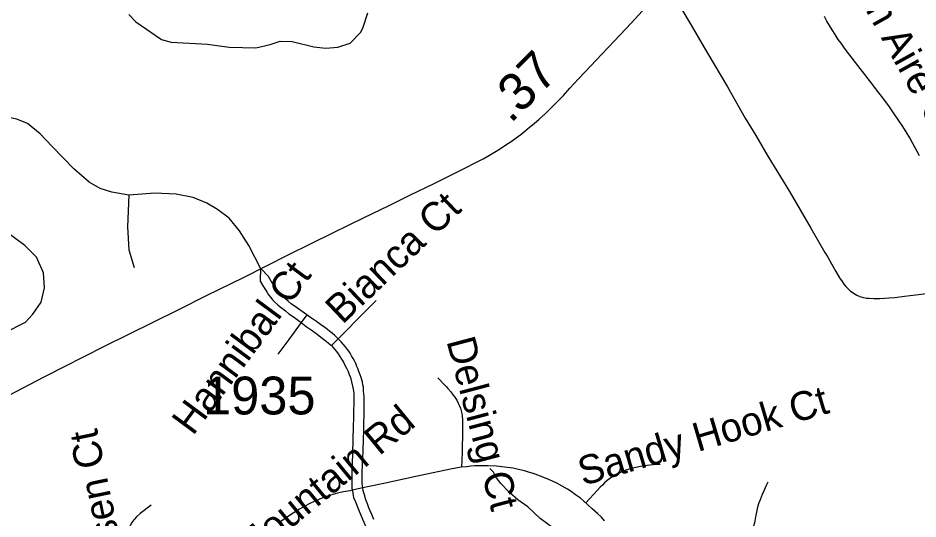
# Model space of a CAD drawing. Extents: x 1383679 to 1536984, y 460658 to 651027.
# Drawn here: x 1411636 to 1414611, y 573371 to 575026 of the extents above; entities that cross this region are included whole.
import ezdxf

# ---------------------------------------------------------------- set-up
doc = ezdxf.new("R2010")
doc.units = 0
for name, color, linetype in [('Exist Hydrographic Misc Water Feature', 7, 'Continuous'), ('Exist Road Non-System Type 51', 7, 'Continuous'), ('Exist Road Non-System Type 51 Label', 7, 'Continuous'), ('Exist Road Secondary Mileage Hundredths English Label', 7, 'Continuous'), ('Exist Road Secondary Type 51 Attributed', 7, 'Continuous'), ('Exist Road Secondary Type 51 Label', 7, 'Continuous'), ('Exist Road Secondary Type 51 Number Label', 7, 'Continuous')]:
    doc.layers.add(name, color=color, linetype=linetype)

msp = doc.modelspace()

# ---------------------------------------------------------------- linework, layer by layer
at = {"layer": 'Exist Hydrographic Misc Water Feature'}
for points in [[(1412002.3, 575037.5), (1412025.8, 575012.9), (1412110.4, 574955), (1412142.2, 574946.2), (1412262.1, 574939.4), (1412334, 574929.7), (1412421.9, 574927.6), (1412470.1, 574938.5), (1412502.4, 574949.7), (1412542.4, 574948.8), (1412614, 574931.1), (1412653.8, 574926.2), (1412693.9, 574929.2), (1412734.2, 574942.3), (1412769.1, 574979.5), (1412777.5, 574995.3), (1412792.6, 575042.9)], [(1413404.1, 573341.3), (1413362.8, 573372.2), (1413321.7, 573411.2), (1413288.2, 573433.9), (1413260.7, 573458.6), (1413231.5, 573489.3), (1413215.9, 573509.6), (1413208.2, 573525.8), (1413196.5, 573538.1)]]:
    msp.add_lwpolyline(points, dxfattribs=at)
at = {"layer": 'Exist Road Non-System Type 51'}
for p, q in [((1412672, 573943.6), (1412694.5, 573966.2)), ((1412775.6, 573473.3), (1412741.2, 573466.1))]:
    msp.add_line(p, q, dxfattribs=at)
for points in [[(1413806.3, 575096.3), (1413857.8, 575008.3), (1413916, 574909.5), (1413981.5, 574798.5), (1414040.4, 574695.3), (1414075, 574637.5), (1414115.5, 574569.8), (1414186.9, 574452.6), (1414256.9, 574331.1), (1414303.5, 574251.3), (1414312.8, 574235.5), (1414325.8, 574213.5), (1414340, 574188.5), (1414352, 574167.4), (1414360.2, 574155.4), (1414366.4, 574146.7), (1414372.5, 574138.8), (1414379.4, 574132.1), (1414388.5, 574123.9), (1414400, 574115.5), (1414409.5, 574109.9), (1414419.4, 574106.1), (1414427.2, 574103.4), (1414441.4, 574100.5), (1414450, 574100.2), (1414465.7, 574099), (1414485.8, 574099.3), (1414500.7, 574099.9), (1414514.5, 574101), (1414534.5, 574102.7), (1414566.8, 574106.7), (1414604.4, 574111.2), (1414639.1, 574115.8)], [(1414616.5, 574570.6), (1414594.1, 574611.2), (1414584, 574630.1), (1414571.8, 574650.3), (1414558.9, 574671.1), (1414547.5, 574688.5), (1414532.7, 574709.3), (1414516.9, 574732.2), (1414504.7, 574749.2), (1414490.5, 574768), (1414477.9, 574784.5), (1414462, 574805.6), (1414378.2, 574912.7), (1414366.2, 574929.8), (1414357.1, 574942.3), (1414348, 574955.4), (1414337.7, 574971.4), (1414327.4, 574986.8), (1414318.9, 575001), (1414310.3, 575015.8), (1414302.4, 575030.7)], [(1412002.9, 574440.5), (1411946.5, 574450.1), (1411907.9, 574463), (1411870.9, 574483.9), (1411821, 574527.4), (1411748.6, 574601.5), (1411710, 574643.4), (1411668.1, 574677.2), (1411632.7, 574691.7), (1411610.2, 574696.6), (1411565.1, 574701.4), (1411518.4, 574690.1), (1411487.9, 574675.6), (1411471.8, 574666)], [(1412002.9, 574440.5), (1411998, 574335.7), (1412002.9, 574260), (1412020.6, 574202)], [(1412437.7, 574199.7), (1412398.8, 574274.5), (1412368.2, 574322.9), (1412334.4, 574364.7), (1412295.8, 574393.7), (1412260.4, 574414.7), (1412215.3, 574432.4), (1412159, 574443.7), (1412088.2, 574446.9), (1412002.9, 574440.5)], [(1411378.9, 573883.1), (1411451.4, 573914.9), (1411661.4, 574020.7), (1411685.5, 574047.9), (1411712.7, 574087.2), (1411723.3, 574134.1), (1411720.3, 574184), (1411697.6, 574235.4), (1411658.4, 574274.7), (1411590.4, 574324.6)], [(1412437.7, 574199.7), (1412436.8, 574156.2), (1412444.5, 574143), (1412453.9, 574127.4), (1412459.6, 574119.1), (1412464.7, 574111.7), (1412471.6, 574102.6), (1412477.8, 574095.2), (1412485.5, 574087.5), (1412495.2, 574078.4), (1412503.2, 574071.6), (1412510.5, 574065.9), (1412520, 574058.2), (1412532, 574049.1), (1412550, 574036.4), (1412572, 574019.6)], [(1412590.5, 574045.5), (1412556.6, 574069.1), (1412539.6, 574081.3), (1412529.1, 574090), (1412521.1, 574096.9), (1412510.9, 574106), (1412504.3, 574112.6), (1412496.6, 574121.9), (1412489.2, 574131.1), (1412482.4, 574140.7), (1412472.7, 574156.2), (1412463.8, 574171.6), (1412437.7, 574199.7)], [(1412694.5, 573966.2), (1412784.7, 574056.9), (1412819.8, 574092.3)], [(1412694.5, 573966.2), (1412690.3, 573970.6), (1412683.1, 573977.2), (1412675.2, 573984.3), (1412667, 573990.3), (1412658.8, 573997.2), (1412650.5, 574002.9), (1412636, 574013.2), (1412622.9, 574022.8), (1412609.6, 574032.1), (1412601.2, 574037.9), (1412590.5, 574045.5)], [(1412572, 574019.6), (1412589.3, 574006.5), (1412609.1, 573993.4), (1412625.2, 573981), (1412636.9, 573971.8), (1412646, 573965), (1412654.5, 573958.5), (1412662.2, 573952.2), (1412668.6, 573947), (1412672, 573943.6)], [(1412775.6, 573473.3), (1412774.5, 573479.8), (1412773.7, 573488.4), (1412773.5, 573496.9), (1412773.9, 573507.5), (1412773.9, 573522), (1412773.9, 573532.5), (1412774.5, 573541.9), (1412774.9, 573551.3), (1412777.2, 573594.8), (1412778.5, 573635.1), (1412779, 573662.1), (1412779.8, 573691), (1412780.3, 573710.6), (1412780.3, 573727.5), (1412780.5, 573740.8), (1412780.2, 573757.9), (1412780, 573774.4), (1412779.4, 573784), (1412778.7, 573792.6), (1412777.8, 573805.9), (1412776.5, 573813.8), (1412775, 573822.9), (1412770.8, 573838.4), (1412770.6, 573838.7), (1412767.7, 573847.3), (1412763.4, 573857.9), (1412759.8, 573868), (1412756.6, 573875), (1412753.2, 573884.3), (1412748.7, 573893.6), (1412744.3, 573901.5), (1412738.9, 573910.3), (1412734, 573918.3), (1412729.8, 573924.8), (1412725.5, 573931.1), (1412719.2, 573939.1), (1412711.5, 573948.2), (1412704, 573956.1), (1412694.5, 573966.2)], [(1412672, 573943.6), (1412678.2, 573937.7), (1412683, 573932), (1412689, 573924.6), (1412694.4, 573916.9), (1412700.4, 573908), (1412705.9, 573899.1), (1412712.4, 573888.7), (1412717.1, 573879), (1412722.1, 573869.3), (1412727.2, 573857.6), (1412731.5, 573848.4), (1412734.9, 573838.2), (1412742.2, 573810.1), (1412744.3, 573799.5), (1412745.7, 573793.2), (1412746, 573786.7), (1412746.4, 573777.7), (1412746.8, 573766.4), (1412746.4, 573749.8), (1412745.7, 573730.6), (1412745.4, 573707.3), (1412744.6, 573674), (1412743.5, 573635.3), (1412742.3, 573586), (1412741.2, 573556.5), (1412740.5, 573543), (1412740.1, 573530.8), (1412739.4, 573509.9), (1412739.7, 573501.8), (1412740.2, 573492.2), (1412739.7, 573483.5), (1412740.3, 573473.6), (1412741.2, 573466.1)], [(1413023.6, 573836.6), (1413045.6, 573814.2), (1413051.3, 573808.5), (1413056.8, 573801.6), (1413066.7, 573790.9), (1413074.9, 573780.4), (1413079.8, 573773.2), (1413086.7, 573763), (1413091.8, 573753.8), (1413094.6, 573747), (1413098.6, 573737.3), (1413101.5, 573728.2), (1413103.5, 573719.1), (1413104.3, 573711.8), (1413105.4, 573697.4), (1413105.9, 573686), (1413106.1, 573664.4), (1413105.7, 573640), (1413104.6, 573614.4), (1413104.1, 573595), (1413104.1, 573590.4), (1413102.4, 573541.6)], [(1413102.4, 573541.6), (1413071.2, 573536.2), (1413023.8, 573526.1), (1412951.3, 573510.7), (1412845.4, 573488.1), (1412797, 573477.7), (1412775.6, 573473.3)], [(1413575.1, 573365.2), (1413565.3, 573376.3), (1413551.6, 573389.4), (1413534.5, 573404.8), (1413520.3, 573417.9), (1413505.2, 573430.8), (1413495.2, 573439.5), (1413479.3, 573450.9), (1413465.4, 573461.1), (1413452.6, 573469.3), (1413435.2, 573479.5), (1413417.7, 573488.7), (1413392.7, 573500.2), (1413368.8, 573510.3), (1413345.7, 573518.9), (1413335.7, 573522.3), (1413324.1, 573526), (1413310.5, 573529.5), (1413294.7, 573533.7), (1413282.2, 573536.2), (1413272.7, 573538.2), (1413263.6, 573539.7), (1413253.7, 573541.4), (1413244.5, 573542.5), (1413217.7, 573545.4), (1413190.9, 573546.8), (1413160.9, 573546.4), (1413145.6, 573545.9), (1413132.8, 573544.8), (1413119.4, 573543.6), (1413102.4, 573541.6)], [(1413758.9, 573550.5), (1413747.6, 573550.5), (1413735.9, 573549.9), (1413724.8, 573549.1), (1413715.7, 573547.9), (1413705.4, 573546.5), (1413694.6, 573544.5), (1413678.7, 573541.2), (1413667.3, 573538.3), (1413656.5, 573535.2), (1413645.9, 573531.6), (1413637.5, 573528.6), (1413627.6, 573524.5), (1413618.7, 573520.5), (1413609, 573515.1), (1413600, 573509.6), (1413591.4, 573503.7), (1413583.6, 573497.5), (1413575.5, 573490.3), (1413568.2, 573482.6), (1413560.8, 573475.4), (1413552, 573465.7), (1413512.8, 573424.5)], [(1414115.5, 573492.3), (1414109.5, 573480.9), (1414102.7, 573466.1), (1414096.3, 573452), (1414089.6, 573434.2), (1414085.6, 573423.9), (1414081, 573409.7), (1414075, 573382.3), (1414074, 573378.4), (1414070.4, 573358.6), (1414068.1, 573346.6), (1414065.9, 573330.1), (1414064.7, 573315.8), (1414064.2, 573303.9), (1414063.6, 573286.2), (1414063.2, 573260.9), (1414063.7, 573218.3), (1414063, 573161.9), (1414063.3, 573116.1)], [(1412741.2, 573466.1), (1412732.7, 573464.3), (1412711.8, 573460.2), (1412697, 573456.8), (1412680.7, 573452.8), (1412665.9, 573448.2), (1412655.1, 573444.5), (1412643.5, 573440.7), (1412630.6, 573435.4), (1412615.5, 573428.8), (1412601, 573422.1), (1412584, 573413), (1412567.2, 573403.6), (1412546.1, 573390.5), (1412530.7, 573380.3), (1412519.1, 573372.3), (1412505, 573362.6)], [(1412741.2, 573466.1), (1412741.5, 573463.9), (1412742.6, 573456.5), (1412744, 573448.5), (1412745.7, 573442.2), (1412751.4, 573427.4), (1412761.7, 573402.3), (1412775.1, 573370.1), (1412791.1, 573332.2), (1412810, 573286.4), (1412824.7, 573251.6), (1412840.9, 573215.5), (1412852.3, 573192.4), (1412861.8, 573171.9), (1412865.7, 573164.2), (1412871.6, 573152.3), (1412876.3, 573141.9), (1412880, 573132), (1412885.2, 573116.2)], [(1412812.6, 573368.6), (1412805.6, 573385.5), (1412800.5, 573397.3), (1412796.5, 573407.7), (1412791.1, 573420.9), (1412788.2, 573428.8), (1412785.2, 573437.3), (1412782.2, 573446.8), (1412779.3, 573456.7), (1412777.4, 573464.4), (1412775.9, 573471.3), (1412775.6, 573473.3)], [(1412076, 573415.9), (1412039.7, 573388.8), (1412028, 573378.1), (1412020.5, 573369.6), (1412014.9, 573362.2), (1412009.3, 573353.4), (1412004.5, 573344.4), (1411999.6, 573332.3), (1411996.4, 573321.7), (1411994.2, 573312.6), (1411992.6, 573303.1), (1411991.9, 573293.2), (1411992.1, 573282.1), (1411993.2, 573271.4), (1411995.3, 573259.3), (1411998.7, 573247.4), (1412001.6, 573240.1), (1412004.7, 573233.6), (1412007.9, 573227.6), (1412010.8, 573222.6), (1412021.2, 573209.2), (1412099.8, 573111.6), (1412135.6, 573066), (1412174.2, 573018.2)]]:
    msp.add_lwpolyline(points, dxfattribs=at)
at = {"layer": 'Exist Road Secondary Type 51 Attributed'}
for points in [[(1411583.4, 573767.6), (1411722.5, 573840.5), (1411922.2, 573941.8), (1412166.2, 574061.7), (1412261.7, 574109.7), (1412381.6, 574168.3), (1412531.8, 574244.6), (1412603.1, 574280), (1412678.9, 574317), (1412778.7, 574366), (1412863.6, 574406.7), (1412933.7, 574441.5), (1413011.8, 574479.1), (1413064.8, 574505.9), (1413111.6, 574528.7), (1413149.8, 574548.1), (1413174, 574560.9), (1413195.1, 574572.8), (1413217.3, 574586.5), (1413231, 574595.1), (1413249.1, 574606.8), (1413266.2, 574618.2), (1413283.3, 574630.2), (1413298.1, 574641.6), (1413311.4, 574652), (1413327.3, 574665.4), (1413342.7, 574677.9), (1413359.3, 574691.9), (1413379.8, 574710.2), (1413395.2, 574725.6), (1413412.6, 574743.7), (1413439.1, 574769.4), (1413460.8, 574793.6), (1413489.1, 574824.6), (1413529.7, 574868.2), (1413565.7, 574906.8), (1413607.9, 574950.6), (1413662.9, 575009.3), (1413712.9, 575062.9)], [(1412590.5, 574045.5), (1412572, 574019.6), (1412531.9, 573963.4), (1412495.1, 573915.5)]]:
    msp.add_lwpolyline(points, dxfattribs=at)

# ---------------------------------------------------------------- texts
at = {"layer": 'Exist Road Non-System Type 51 Label'}
for s, rotation, p in [('Mountain Aire Cr', 299.0316, (1414217.2, 575448.8)), ('Bianca Ct', 43.6477, (1412708.6, 574011.1)), ('Delsing Ct', 284.8119, (1413052.1, 573958.8)), ('Sandy Hook Ct', 16.5091, (1413504.1, 573479.6)), ('Pine Mountain Rd', 39.3781, (1412175.2, 573040)), ('Lassen Ct', 101.7109, (1412013, 573112.3))]:
    msp.add_text(s, height=95, rotation=rotation, dxfattribs=at).set_placement(p)
at = {"layer": 'Exist Road Secondary Mileage Hundredths English Label'}
msp.add_text('.37', height=125, rotation=45.0178, dxfattribs=at).set_placement((1413264.7, 574674.5))
at = {"layer": 'Exist Road Secondary Type 51 Label'}
msp.add_text('Hannibal Ct', height=95, rotation=53.5056, dxfattribs=at).set_placement((1412214.6, 573643.2))
at = {"layer": 'Exist Road Secondary Type 51 Number Label'}
msp.add_text('1935', height=125, dxfattribs=at).set_placement((1412247.9, 573716.2))

doc.saveas('drawing.dxf')
